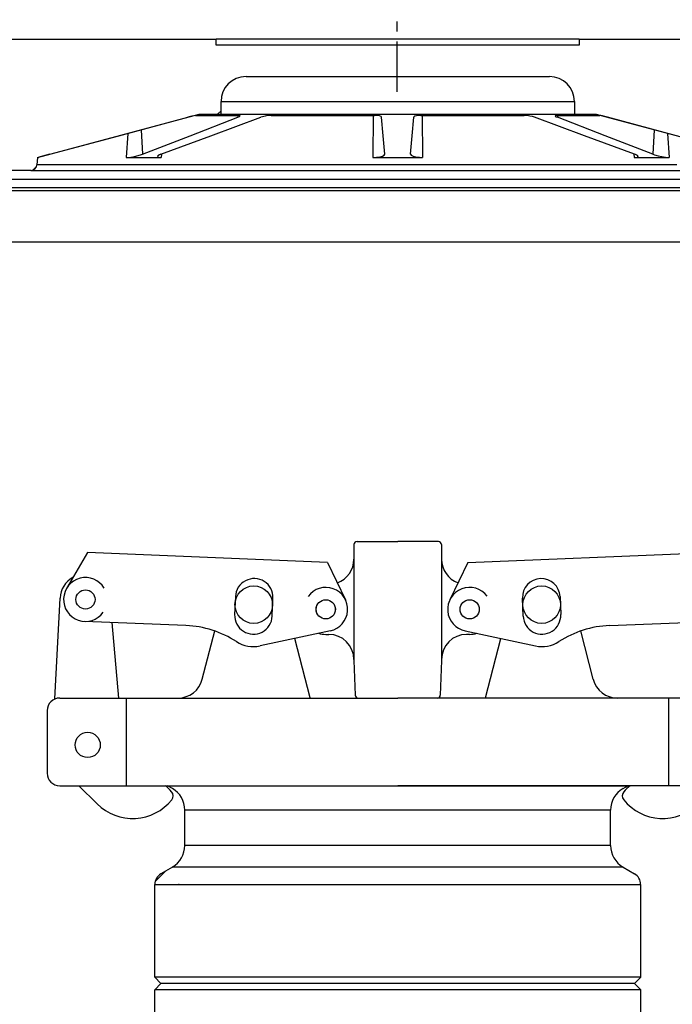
# Model space of a CAD drawing. Extents: x -169 to 7270, y -140 to 2984.
# Tile 371 of 656: x 1756.6 to 1763.11, y 976.41 to 986.23. Entities that reach past the tile are written whole.
import ezdxf

# ---------------------------------------------------------------- set-up
doc = ezdxf.new("R2010")
doc.units = 0
doc.header["$MEASUREMENT"] = 0
doc.header["$PDSIZE"] = 1
doc.linetypes.add('CENTER1', pattern=[0.6625, 0.5, -0.075, 0.0125, -0.075])
doc.layers.get('DEFPOINTS').update_dxf_attribs({"linetype": 'CONTINUOUS'})
for name, color, linetype in [('CENTERLINE', 3, 'CENTER1'), ('DIM', 3, 'CONTINUOUS'), ('FILL-CAP', 1, 'CONTINUOUS'), ('SPILL-BUCKET', 1, 'CONTINUOUS'), ('SWIVEL-ADAPTOR', 1, 'CONTINUOUS')]:
    doc.layers.add(name, color=color, linetype=linetype)
doc.layers.add('FREEZE-LINES', color=8, linetype='CONTINUOUS', plot=False)
doc.styles.add('SIMPLEX', font='simplex')
doc.dimstyles.new('DIM64', dxfattribs={"dimscale": 64, "dimtxt": 0.09375, "dimasz": 0.09375, "dimexe": 0.0625, "dimexo": 0.0625, "dimgap": 0.046875, "dimtad": 1, "dimdec": 4, "dimzin": 3, "dimdsep": 46, "dimlunit": 4, "dimtxsty": 'SIMPLEX', "dimcen": 0, "dimclrd": 256, "dimclre": 256, "dimclrt": 256, "dimadec": 0, "dimazin": 0, "dimtfac": 1, "dimtdec": 4, "dimtmove": 0, "dimatfit": 3, "dimfxl": 1, "dimfrac": 2, "dimtolj": 1, "dimtzin": 0, "dimarcsym": 0})

# ---------------------------------------------------------------- blocks, each defined once
blk = doc.blocks.new('*D113')
at = {"layer": 'DEFPOINTS', "color": 0, "transparency": 16777216}
for p in [(1368.5472, 978.296), (2031.7725, 978.0147), (1368.5472, 700.5233)]:
    blk.add_point(p, dxfattribs=at)
at = {"layer": 'DIM', "lineweight": -2, "transparency": 16777216}
for p, q in [((1368.5472, 974.296), (1368.5472, 696.5233)), ((2031.7725, 974.0147), (2031.7725, 696.5233)), ((2025.7725, 700.5233), (1374.5472, 700.5233))]:
    blk.add_line(p, q, dxfattribs=at)
at = {"layer": 'DIM', "transparency": 16777216}
for points in [[(1374.5472, 701.5233), (1374.5472, 699.5233), (1368.5472, 700.5233)], [(2025.7725, 701.5233), (2025.7725, 699.5233), (2031.7725, 700.5233)]]:
    blk.add_solid(points, dxfattribs=at)
at = {"layer": 'DIM', "transparency": 16777216, "insert": (1700.1599, 708.0947), "char_height": 6, "attachment_point": 5, "style": 'SIMPLEX'}
blk.add_mtext('\\A1;55\'-3 1/4" (F.V. TANK SLAB)', dxfattribs=at)

msp = doc.modelspace()

# ---------------------------------------------------------------- linework, layer by layer
at = {"layer": 'CENTERLINE'}
msp.add_line((1760.36557, 985.51471), (1760.36557, 1029.15474), dxfattribs=at)
at = {"layer": 'FILL-CAP', "linetype": 'Continuous'}
for p, q in [((1759.9345, 980.99503), (1759.9345, 980.84928)), ((1759.96575, 981.02628), (1760.372, 981.02628)), ((1760.77825, 981.02628), (1760.372, 981.02628)), ((1760.8095, 980.99503), (1760.8095, 980.84928)), ((1757.27342, 980.91615), (1757.06508, 980.55772)), ((1759.67265, 980.81767), (1757.27342, 980.91615)), ((1761.07135, 980.81767), (1763.47058, 980.91615)), ((1759.67265, 980.81767), (1759.85092, 980.44338)), ((1759.9345, 980.84928), (1759.9345, 979.84928)), ((1760.8095, 980.84928), (1760.8095, 979.83878)), ((1761.07135, 980.81767), (1760.89308, 980.44338)), ((1756.94928, 979.45431), (1757.00029, 980.46119)), ((1758.75138, 980.47642), (1758.744, 980.29657)), ((1759.11869, 980.28119), (1759.12607, 980.46104)), ((1761.62532, 980.28119), (1761.61794, 980.46104)), ((1761.99262, 980.47642), (1762, 980.29657)), ((1758.25785, 980.18766), (1757.24523, 980.22923)), ((1757.58695, 979.46378), (1757.52107, 980.2179)), ((1762.48616, 980.18766), (1763.49878, 980.22923)), ((1758.42054, 979.65154), (1758.54438, 980.13334)), ((1759.69958, 980.13549), (1758.99716, 979.9839)), ((1761.04443, 980.13549), (1761.74684, 979.9839)), ((1762.32347, 979.65154), (1762.19962, 980.13334)), ((1759.49654, 979.46454), (1759.34381, 980.05871)), ((1759.6535, 980.09928), (1759.6845, 980.09928)), ((1761.0905, 980.09928), (1761.0595, 980.09928)), ((1761.24747, 979.46454), (1761.4002, 980.05871)), ((1759.9345, 979.84928), (1759.9345, 979.83878)), ((1759.9345, 979.83878), (1759.94655, 979.49394)), ((1760.8095, 979.83878), (1760.79746, 979.49394)), ((1760.8095, 979.84928), (1760.8095, 979.83878)), ((1756.997, 979.46378), (1758.17841, 979.46378)), ((1757.6645, 978.58878), (1757.6645, 979.46378)), ((1758.17841, 979.46378), (1760.372, 979.46378)), ((1762.5656, 979.46378), (1760.372, 979.46378)), ((1763.747, 979.46378), (1762.5656, 979.46378)), ((1763.0795, 978.58878), (1763.0795, 979.46378)), ((1756.872, 979.33878), (1756.872, 978.71378)), ((1756.997, 978.58878), (1760.372, 978.58878)), ((1757.18917, 978.58878), (1757.37203, 978.40666)), ((1763.747, 978.58878), (1760.372, 978.58878))]:
    msp.add_line(p, q, dxfattribs=at)
at = {"layer": 'FILL-CAP', "color": 7, "linetype": 'Continuous'}
for centre, radius in [((1757.2542, 980.44779), 0.0955), ((1758.9345, 980.39578), 0.1875), ((1761.8095, 980.39578), 0.1875), ((1759.6535, 980.34928), 0.0955), ((1761.0905, 980.34928), 0.0955), ((1757.2765, 978.99578), 0.126)]:
    msp.add_circle(centre, radius, dxfattribs=at)
at = {"layer": 'FILL-CAP', "linetype": 'Continuous'}
msp.add_circle((1759.6535, 980.34928), 0.096, dxfattribs=at)
for centre, radius, start, end in [((1759.96575, 980.99503), 0.03125, 90, 180), ((1760.77825, 980.99503), 0.03125, 0, 90), ((1759.6845, 980.84928), 0.25, 289.892293, 0), ((1761.0595, 980.84928), 0.25, 180, 250.107707), ((1757.24997, 980.44854), 0.25, 119.01975, 177.100106), ((1757.25427, 980.44779), 0.2188, 31.207475, 324.090131), ((1759.6535, 980.34928), 0.2187, 281.860503, 144.076614), ((1761.08925, 980.34921), 0.2187, 36.599886, 258.815997), ((1758.21684, 979.1885), 1, 57.003012, 87.64961), ((1759.6535, 980.34928), 0.25, 253.199633, 269.999877), ((1761.0905, 980.34928), 0.25, 270.000123, 286.800367), ((1762.52717, 979.1885), 1, 92.35039, 122.996988), ((1758.93134, 980.28888), 0.312, 237.003012, 282.178318), ((1759.6845, 979.84928), 0.25, 0, 90), ((1761.0595, 979.84928), 0.25, 90, 180), ((1761.81266, 980.28888), 0.312, 257.821682, 302.996988), ((1758.17841, 979.71378), 0.25, 270, 345.58427), ((1762.5656, 979.71378), 0.25, 194.41573, 270), ((1756.997, 979.33878), 0.125, 90, 180), ((1759.97778, 979.49503), 0.03125, 182, 270), ((1760.76623, 979.49503), 0.03125, 270, 358), ((1756.997, 978.71378), 0.125, 180, 270), ((1757.73508, 978.20202), 0.5, 40.753152, 50.670514), ((1758.0665, 978.48762), 0.0625, 321.339848, 40.753152), ((1762.67751, 978.48762), 0.0625, 139.246848, 218.660152), ((1763.00893, 978.20202), 0.5, 129.329486, 139.246848), ((1757.72487, 978.76093), 0.5, 225.115836, 321.339848), ((1763.01914, 978.76093), 0.5, 218.660152, 314.884164)]:
    msp.add_arc(centre, radius, start, end, dxfattribs=at)
at = {"layer": 'FILL-CAP', "color": 1, "linetype": 'Continuous'}
for centre, start, end in [((1758.93873, 980.46873), 357.64961, 177.64961), ((1761.80528, 980.46873), 2.35039, 182.35039), ((1758.93134, 980.28888), 177.64961, 357.649627), ((1761.81266, 980.28888), 182.350373, 2.35039)]:
    msp.add_arc(centre, 0.1875, start, end, dxfattribs=at)
at = {"layer": 'FREEZE-LINES', "linetype": 'Continuous'}
msp.add_line((1931.90631, 984.01471), (1465.74807, 984.01471), dxfattribs=at)
at = {"layer": 'SPILL-BUCKET', "linetype": 'Continuous'}
for p, q in [((1754.3761, 986.04108), (1758.56074, 986.04108)), ((1758.56074, 985.97862), (1758.56074, 986.04108)), ((1758.56662, 986.04108), (1758.56074, 986.04108)), ((1758.5842, 986.04108), (1758.56662, 986.04108)), ((1758.61337, 986.04108), (1758.5842, 986.04108)), ((1758.65395, 986.04108), (1758.61337, 986.04108)), ((1758.70568, 986.04108), (1758.65395, 986.04108)), ((1758.76821, 986.04108), (1758.70568, 986.04108)), ((1758.84114, 986.04108), (1758.76821, 986.04108)), ((1758.924, 986.04108), (1758.84114, 986.04108)), ((1759.01625, 986.04108), (1758.924, 986.04108)), ((1759.1173, 986.04108), (1759.01625, 986.04108)), ((1759.22648, 986.04108), (1759.1173, 986.04108)), ((1759.34309, 986.04108), (1759.22648, 986.04108)), ((1759.46637, 986.04108), (1759.34309, 986.04108)), ((1759.59553, 986.04108), (1759.46637, 986.04108)), ((1759.72972, 986.04108), (1759.59553, 986.04108)), ((1759.86808, 986.04108), (1759.72972, 986.04108)), ((1760.00971, 986.04108), (1759.86808, 986.04108)), ((1760.15368, 986.04108), (1760.00971, 986.04108)), ((1760.29907, 986.04108), (1760.15368, 986.04108)), ((1760.44494, 986.04108), (1760.29907, 986.04108)), ((1760.59033, 986.04108), (1760.44494, 986.04108)), ((1760.7343, 986.04108), (1760.59033, 986.04108)), ((1760.87593, 986.04108), (1760.7343, 986.04108)), ((1761.01429, 986.04108), (1760.87593, 986.04108)), ((1761.14848, 986.04108), (1761.01429, 986.04108)), ((1761.27763, 986.04108), (1761.14848, 986.04108)), ((1761.40092, 986.04108), (1761.27763, 986.04108)), ((1761.51753, 986.04108), (1761.40092, 986.04108)), ((1761.62671, 986.04108), (1761.51753, 986.04108)), ((1761.72775, 986.04108), (1761.62671, 986.04108)), ((1761.82001, 986.04108), (1761.72775, 986.04108)), ((1761.90286, 986.04108), (1761.82001, 986.04108)), ((1761.9758, 986.04108), (1761.90286, 986.04108)), ((1762.03833, 986.04108), (1761.9758, 986.04108)), ((1762.09005, 986.04108), (1762.03833, 986.04108)), ((1762.13063, 986.04108), (1762.09005, 986.04108)), ((1762.15981, 986.04108), (1762.13063, 986.04108)), ((1762.17739, 986.04108), (1762.15981, 986.04108)), ((1762.18327, 986.04108), (1762.17739, 986.04108)), ((1762.18327, 986.04108), (1762.18327, 985.97862)), ((1762.18327, 986.04108), (1766.36791, 986.04108)), ((1762.18327, 985.97862), (1758.56074, 985.97862)), ((1758.85741, 985.66634), (1761.88659, 985.66634)), ((1758.60759, 985.41651), (1758.61361, 985.41651)), ((1758.60759, 985.29159), (1758.60759, 985.41651)), ((1758.61361, 985.41651), (1758.63165, 985.41651)), ((1758.63165, 985.41651), (1758.66158, 985.41651)), ((1758.66158, 985.41651), (1758.70319, 985.41651)), ((1758.70319, 985.41651), (1758.7562, 985.41651)), ((1758.7562, 985.41651), (1758.82024, 985.41651)), ((1758.82024, 985.41651), (1758.89489, 985.41651)), ((1758.89489, 985.41651), (1758.97963, 985.41651)), ((1758.97963, 985.41651), (1759.07388, 985.41651)), ((1759.07388, 985.41651), (1759.177, 985.41651)), ((1759.177, 985.41651), (1759.28828, 985.41651)), ((1759.28828, 985.41651), (1759.40696, 985.41651)), ((1759.40696, 985.41651), (1759.53223, 985.41651)), ((1759.53223, 985.41651), (1759.66325, 985.41651)), ((1759.66325, 985.41651), (1759.7991, 985.41651)), ((1759.7991, 985.41651), (1759.93887, 985.41651)), ((1759.93887, 985.41651), (1760.08159, 985.41651)), ((1760.08159, 985.41651), (1760.2263, 985.41651)), ((1760.2263, 985.41651), (1760.372, 985.41651)), ((1760.372, 985.41651), (1760.51771, 985.41651)), ((1760.51771, 985.41651), (1760.66242, 985.41651)), ((1760.66242, 985.41651), (1760.80514, 985.41651)), ((1760.80514, 985.41651), (1760.94491, 985.41651)), ((1760.94491, 985.41651), (1761.08076, 985.41651)), ((1761.08076, 985.41651), (1761.21178, 985.41651)), ((1761.21178, 985.41651), (1761.33705, 985.41651)), ((1761.33705, 985.41651), (1761.45573, 985.41651)), ((1761.45573, 985.41651), (1761.56701, 985.41651)), ((1761.56701, 985.41651), (1761.67013, 985.41651)), ((1761.67013, 985.41651), (1761.76438, 985.41651)), ((1761.76438, 985.41651), (1761.84912, 985.41651)), ((1761.84912, 985.41651), (1761.92376, 985.41651)), ((1761.92376, 985.41651), (1761.98781, 985.41651)), ((1761.98781, 985.41651), (1762.04082, 985.41651)), ((1762.04082, 985.41651), (1762.08243, 985.41651)), ((1762.08243, 985.41651), (1762.11236, 985.41651)), ((1762.11236, 985.41651), (1762.1304, 985.41651)), ((1762.1304, 985.41651), (1762.13642, 985.41651)), ((1762.13642, 985.41651), (1762.13642, 985.29159)), ((1758.60759, 985.32514), (1758.57404, 985.29159)), ((1756.77647, 984.85952), (1758.38899, 985.29159)), ((1757.58797, 985.07595), (1758.27774, 985.26012)), ((1758.29119, 985.26369), (1758.27774, 985.26012)), ((1758.31562, 985.27001), (1758.29119, 985.26369)), ((1758.30081, 985.07595), (1758.77716, 985.26012)), ((1758.33529, 985.27488), (1758.31562, 985.27001)), ((1758.34866, 985.27788), (1758.33529, 985.27488)), ((1758.35411, 985.27872), (1758.34866, 985.27788)), ((1758.35411, 985.27872), (1758.37887, 985.27872)), ((1758.37887, 985.27872), (1758.41628, 985.27872)), ((1758.38899, 985.29159), (1758.60759, 985.29159)), ((1758.41628, 985.27872), (1758.46608, 985.27872)), ((1758.46608, 985.27872), (1758.52797, 985.27872)), ((1758.50598, 985.07595), (1759.00512, 985.26012)), ((1758.52797, 985.27872), (1758.60154, 985.27872)), ((1758.60154, 985.27872), (1758.68635, 985.27872)), ((1758.60759, 985.29159), (1758.61361, 985.29159)), ((1758.61361, 985.29159), (1758.63165, 985.29159)), ((1758.63165, 985.29159), (1758.66158, 985.29159)), ((1758.66158, 985.29159), (1758.70319, 985.29159)), ((1758.68635, 985.27872), (1758.78183, 985.27872)), ((1758.70319, 985.29159), (1758.7562, 985.29159)), ((1758.7562, 985.29159), (1758.82024, 985.29159)), ((1758.77601, 985.27872), (1758.77716, 985.26012)), ((1758.77716, 985.26012), (1758.79085, 985.26633)), ((1758.78615, 985.27862), (1758.78183, 985.27872)), ((1758.79666, 985.27672), (1758.78615, 985.27862)), ((1758.79085, 985.26633), (1758.79848, 985.27246)), ((1758.79848, 985.27246), (1758.79666, 985.27672)), ((1758.82024, 985.29159), (1758.89489, 985.29159)), ((1758.89489, 985.29159), (1758.97963, 985.29159)), ((1758.97963, 985.29159), (1759.07388, 985.29159)), ((1759.02317, 985.2659), (1759.00512, 985.26012)), ((1759.04781, 985.2718), (1759.02317, 985.2659)), ((1759.07324, 985.27609), (1759.04781, 985.2718)), ((1759.09719, 985.27839), (1759.07324, 985.27609)), ((1759.07388, 985.29159), (1759.177, 985.29159)), ((1759.10843, 985.27872), (1759.09719, 985.27839)), ((1759.10843, 985.27872), (1759.23895, 985.27872)), ((1759.177, 985.29159), (1759.28828, 985.29159)), ((1759.23895, 985.27872), (1759.37665, 985.27872)), ((1759.28828, 985.29159), (1759.40696, 985.29159)), ((1759.37665, 985.27872), (1759.52066, 985.27872)), ((1759.40696, 985.29159), (1759.53223, 985.29159)), ((1759.52066, 985.27872), (1759.67007, 985.27872)), ((1759.53223, 985.29159), (1759.66325, 985.29159)), ((1759.66325, 985.29159), (1759.7991, 985.29159)), ((1759.67007, 985.27872), (1759.82392, 985.27872)), ((1759.7991, 985.29159), (1759.93887, 985.29159)), ((1759.82392, 985.27872), (1759.98125, 985.27872)), ((1759.93887, 985.29159), (1760.08159, 985.29159)), ((1759.98125, 985.27872), (1760.14106, 985.27872)), ((1760.08159, 985.29159), (1760.2263, 985.29159)), ((1760.12703, 985.27871), (1760.12451, 984.85952)), ((1760.1455, 985.27868), (1760.14106, 985.27872)), ((1760.17032, 985.27705), (1760.1455, 985.27868)), ((1760.19137, 985.27304), (1760.17032, 985.27705)), ((1760.20553, 985.26711), (1760.19137, 985.27304)), ((1760.21081, 985.26012), (1760.20553, 985.26711)), ((1760.22693, 985.07595), (1760.21081, 985.26012)), ((1760.2263, 985.29159), (1760.372, 985.29159)), ((1760.372, 985.29159), (1760.51771, 985.29159)), ((1760.51708, 985.07595), (1760.5332, 985.26012)), ((1760.51771, 985.29159), (1760.66242, 985.29159)), ((1760.53467, 985.26369), (1760.5332, 985.26012)), ((1760.54393, 985.27001), (1760.53467, 985.26369)), ((1760.56023, 985.27488), (1760.54393, 985.27001)), ((1760.58187, 985.27788), (1760.56023, 985.27488)), ((1760.60294, 985.27872), (1760.58187, 985.27788)), ((1760.60294, 985.27872), (1760.76275, 985.27872)), ((1760.61698, 985.27871), (1760.6195, 984.85952)), ((1760.66242, 985.29159), (1760.80514, 985.29159)), ((1760.76275, 985.27872), (1760.92009, 985.27872)), ((1760.80514, 985.29159), (1760.94491, 985.29159)), ((1760.92009, 985.27872), (1761.07394, 985.27872)), ((1760.94491, 985.29159), (1761.08076, 985.29159)), ((1761.07394, 985.27872), (1761.22335, 985.27872)), ((1761.08076, 985.29159), (1761.21178, 985.29159)), ((1761.21178, 985.29159), (1761.33705, 985.29159)), ((1761.22335, 985.27872), (1761.36736, 985.27872)), ((1761.33705, 985.29159), (1761.45573, 985.29159)), ((1761.36736, 985.27872), (1761.50506, 985.27872)), ((1761.45573, 985.29159), (1761.56701, 985.29159)), ((1761.50506, 985.27872), (1761.63557, 985.27872)), ((1761.56701, 985.29159), (1761.67013, 985.29159)), ((1761.64157, 985.27862), (1761.63557, 985.27872)), ((1761.6658, 985.27672), (1761.64157, 985.27862)), ((1761.69287, 985.27246), (1761.6658, 985.27672)), ((1761.67013, 985.29159), (1761.76438, 985.29159)), ((1761.71927, 985.26633), (1761.69287, 985.27246)), ((1761.73889, 985.26012), (1761.71927, 985.26633)), ((1762.23803, 985.07595), (1761.73889, 985.26012)), ((1761.76438, 985.29159), (1761.84912, 985.29159)), ((1761.84912, 985.29159), (1761.92376, 985.29159)), ((1761.92376, 985.29159), (1761.98781, 985.29159)), ((1761.9463, 985.27609), (1761.94595, 985.2718)), ((1761.94595, 985.2718), (1761.95395, 985.2659)), ((1761.95472, 985.27839), (1761.9463, 985.27609)), ((1761.95395, 985.2659), (1761.96685, 985.26012)), ((1761.96217, 985.27872), (1761.95472, 985.27839)), ((1761.96217, 985.27872), (1762.05766, 985.27872)), ((1761.968, 985.27872), (1761.96685, 985.26012)), ((1762.4432, 985.07595), (1761.96685, 985.26012)), ((1761.98781, 985.29159), (1762.04082, 985.29159)), ((1762.04082, 985.29159), (1762.08243, 985.29159)), ((1762.05766, 985.27872), (1762.14246, 985.27872)), ((1762.08243, 985.29159), (1762.11236, 985.29159)), ((1762.11236, 985.29159), (1762.1304, 985.29159)), ((1762.1304, 985.29159), (1762.13642, 985.29159)), ((1762.13642, 985.29159), (1762.35502, 985.29159)), ((1762.14246, 985.27872), (1762.21604, 985.27872)), ((1762.21604, 985.27872), (1762.27793, 985.27872)), ((1762.27793, 985.27872), (1762.32773, 985.27872)), ((1762.32773, 985.27872), (1762.36513, 985.27872)), ((1762.35502, 985.29159), (1763.96754, 984.85952)), ((1762.36513, 985.27872), (1762.3899, 985.27872)), ((1762.39054, 985.27868), (1762.3899, 985.27872)), ((1762.39929, 985.27705), (1762.39054, 985.27868)), ((1762.41629, 985.27304), (1762.39929, 985.27705)), ((1762.4397, 985.26711), (1762.41629, 985.27304)), ((1762.46627, 985.26012), (1762.4397, 985.26711)), ((1763.15604, 985.07595), (1762.46627, 985.26012)), ((1757.80946, 985.13509), (1757.82453, 984.89151)), ((1762.93455, 985.13509), (1762.91948, 984.89151)), ((1756.89827, 984.89151), (1757.58797, 985.07595)), ((1757.67644, 985.09958), (1757.6606, 984.85952)), ((1757.82453, 984.89151), (1758.30081, 985.07595)), ((1758.00688, 984.89151), (1758.50598, 985.07595)), ((1760.24306, 984.89151), (1760.22693, 985.07595)), ((1760.50095, 984.89151), (1760.51708, 985.07595)), ((1762.73713, 984.89151), (1762.23803, 985.07595)), ((1762.91948, 984.89151), (1762.4432, 985.07595)), ((1763.06757, 985.09958), (1763.0834, 984.85952)), ((1756.77647, 984.85952), (1756.77008, 984.78649)), ((1756.77647, 984.85952), (1756.77861, 984.85952)), ((1756.77861, 984.85952), (1756.785, 984.85952)), ((1756.78708, 984.8606), (1756.785, 984.85952)), ((1756.78503, 984.85981), (1756.785, 984.85952)), ((1756.80094, 984.86483), (1756.78708, 984.8606)), ((1756.82637, 984.872), (1756.80094, 984.86483)), ((1756.8603, 984.88129), (1756.82637, 984.872)), ((1756.89827, 984.89151), (1756.8603, 984.88129)), ((1757.6606, 984.85952), (1757.67675, 984.86009)), ((1757.6606, 984.85952), (1757.82958, 984.85952)), ((1757.67675, 984.86009), (1757.7085, 984.86342)), ((1757.7085, 984.86342), (1757.74402, 984.86941)), ((1757.74402, 984.86941), (1757.78012, 984.87761)), ((1757.78012, 984.87761), (1757.81301, 984.88734)), ((1757.81301, 984.88734), (1757.82453, 984.89151)), ((1757.82958, 984.85952), (1758.01062, 984.85952)), ((1757.97604, 984.87556), (1757.97307, 984.8674)), ((1757.97307, 984.8674), (1757.98325, 984.86192)), ((1757.99203, 984.88539), (1757.97604, 984.87556)), ((1757.98325, 984.86192), (1758.00455, 984.8596)), ((1758.00688, 984.89151), (1757.99203, 984.88539)), ((1758.00455, 984.8596), (1758.01062, 984.85952)), ((1758.01258, 984.89362), (1758.01062, 984.85952)), ((1760.12451, 984.85952), (1760.15986, 984.861)), ((1760.12451, 984.85952), (1760.372, 984.85952)), ((1760.15986, 984.861), (1760.19283, 984.86537)), ((1760.19283, 984.86537), (1760.21949, 984.87225)), ((1760.21949, 984.87225), (1760.23709, 984.88112)), ((1760.23709, 984.88112), (1760.24306, 984.89151)), ((1760.372, 984.85952), (1760.6195, 984.85952)), ((1760.50095, 984.89151), (1760.50671, 984.88129)), ((1760.50671, 984.88129), (1760.52523, 984.872)), ((1760.52523, 984.872), (1760.55413, 984.86483)), ((1760.55413, 984.86483), (1760.58919, 984.8606)), ((1760.58919, 984.8606), (1760.6195, 984.85952)), ((1762.73143, 984.89362), (1762.73339, 984.85952)), ((1762.73339, 984.85952), (1762.74856, 984.86009)), ((1762.73339, 984.85952), (1762.91443, 984.85952)), ((1762.74762, 984.88734), (1762.73713, 984.89151)), ((1762.76553, 984.87761), (1762.74762, 984.88734)), ((1762.74856, 984.86009), (1762.76555, 984.86342)), ((1762.77148, 984.86941), (1762.76553, 984.87761)), ((1762.76555, 984.86342), (1762.77148, 984.86941)), ((1762.91443, 984.85952), (1763.0834, 984.85952)), ((1762.91948, 984.89151), (1762.93691, 984.88539)), ((1762.93691, 984.88539), (1762.97207, 984.87556)), ((1762.97207, 984.87556), (1763.01063, 984.8674)), ((1763.01063, 984.8674), (1763.04731, 984.86192)), ((1763.04731, 984.86192), (1763.07771, 984.8596)), ((1763.07771, 984.8596), (1763.0834, 984.85952)), ((1756.70786, 984.72948), (1755.02195, 984.72948)), ((1756.70786, 984.72948), (1756.71384, 984.72948)), ((1756.71384, 984.72948), (1756.73175, 984.72948)), ((1756.73175, 984.72948), (1756.76153, 984.72948)), ((1756.76547, 984.76779), (1756.732, 984.73433)), ((1756.76153, 984.72948), (1756.80309, 984.72948)), ((1756.77596, 984.78649), (1756.77008, 984.78649)), ((1756.79356, 984.78649), (1756.77596, 984.78649)), ((1756.82284, 984.78649), (1756.79356, 984.78649)), ((1756.80309, 984.72948), (1756.85629, 984.72948)), ((1756.86369, 984.78649), (1756.82284, 984.78649)), ((1756.85629, 984.72948), (1756.92095, 984.72948)), ((1756.91598, 984.78649), (1756.86369, 984.78649)), ((1756.97955, 984.78649), (1756.91598, 984.78649)), ((1756.92095, 984.72948), (1756.99688, 984.72948)), ((1757.05419, 984.78649), (1756.97955, 984.78649)), ((1756.99688, 984.72948), (1757.08381, 984.72948)), ((1757.13965, 984.78649), (1757.05419, 984.78649)), ((1757.08381, 984.72948), (1757.18147, 984.72948)), ((1757.23565, 984.78649), (1757.13965, 984.78649)), ((1757.18147, 984.72948), (1757.28953, 984.72948)), ((1757.34187, 984.78649), (1757.23565, 984.78649)), ((1757.28953, 984.72948), (1757.40765, 984.72948)), ((1757.45799, 984.78649), (1757.34187, 984.78649)), ((1757.40765, 984.72948), (1757.53544, 984.72948)), ((1757.58361, 984.78649), (1757.45799, 984.78649)), ((1757.53544, 984.72948), (1757.67248, 984.72948)), ((1757.71832, 984.78649), (1757.58361, 984.78649)), ((1757.67248, 984.72948), (1757.81833, 984.72948)), ((1757.86169, 984.78649), (1757.71832, 984.78649)), ((1757.81833, 984.72948), (1757.9725, 984.72948)), ((1758.01325, 984.78649), (1757.86169, 984.78649)), ((1757.9725, 984.72948), (1758.1345, 984.72948)), ((1758.1725, 984.78649), (1758.01325, 984.78649)), ((1758.1345, 984.72948), (1758.30381, 984.72948)), ((1758.33892, 984.78649), (1758.1725, 984.78649)), ((1758.30381, 984.72948), (1758.47985, 984.72948)), ((1758.51198, 984.78649), (1758.33892, 984.78649)), ((1758.47985, 984.72948), (1758.66207, 984.72948)), ((1758.69111, 984.78649), (1758.51198, 984.78649)), ((1758.66207, 984.72948), (1758.84986, 984.72948)), ((1758.87571, 984.78649), (1758.69111, 984.78649)), ((1758.84986, 984.72948), (1759.04263, 984.72948)), ((1759.0652, 984.78649), (1758.87571, 984.78649)), ((1759.04263, 984.72948), (1759.23972, 984.72948)), ((1759.25895, 984.78649), (1759.0652, 984.78649)), ((1759.23972, 984.72948), (1759.44051, 984.72948)), ((1759.45633, 984.78649), (1759.25895, 984.78649)), ((1759.44051, 984.72948), (1759.64434, 984.72948)), ((1759.6567, 984.78649), (1759.45633, 984.78649)), ((1759.64434, 984.72948), (1759.85054, 984.72948)), ((1759.8594, 984.78649), (1759.6567, 984.78649)), ((1759.85054, 984.72948), (1760.05845, 984.72948)), ((1760.06377, 984.78649), (1759.8594, 984.78649)), ((1760.05845, 984.72948), (1760.26737, 984.72948)), ((1760.26915, 984.78649), (1760.06377, 984.78649)), ((1760.26737, 984.72948), (1760.47664, 984.72948)), ((1760.47486, 984.78649), (1760.26915, 984.78649)), ((1760.68024, 984.78649), (1760.47486, 984.78649)), ((1760.47664, 984.72948), (1760.68556, 984.72948)), ((1760.88461, 984.78649), (1760.68024, 984.78649)), ((1760.68556, 984.72948), (1760.89347, 984.72948)), ((1761.08731, 984.78649), (1760.88461, 984.78649)), ((1760.89347, 984.72948), (1761.09967, 984.72948)), ((1761.28768, 984.78649), (1761.08731, 984.78649)), ((1761.09967, 984.72948), (1761.3035, 984.72948)), ((1761.48506, 984.78649), (1761.28768, 984.78649)), ((1761.3035, 984.72948), (1761.50429, 984.72948)), ((1761.67881, 984.78649), (1761.48506, 984.78649)), ((1761.50429, 984.72948), (1761.70138, 984.72948)), ((1761.8683, 984.78649), (1761.67881, 984.78649)), ((1761.70138, 984.72948), (1761.89414, 984.72948)), ((1762.0529, 984.78649), (1761.8683, 984.78649)), ((1761.89414, 984.72948), (1762.08194, 984.72948)), ((1762.23203, 984.78649), (1762.0529, 984.78649)), ((1762.08194, 984.72948), (1762.26416, 984.72948)), ((1762.40508, 984.78649), (1762.23203, 984.78649)), ((1762.26416, 984.72948), (1762.4402, 984.72948)), ((1762.57151, 984.78649), (1762.40508, 984.78649)), ((1762.4402, 984.72948), (1762.6095, 984.72948)), ((1762.73076, 984.78649), (1762.57151, 984.78649)), ((1762.6095, 984.72948), (1762.77151, 984.72948)), ((1762.88232, 984.78649), (1762.73076, 984.78649)), ((1762.77151, 984.72948), (1762.92568, 984.72948)), ((1763.02569, 984.78649), (1762.88232, 984.78649)), ((1762.92568, 984.72948), (1763.07153, 984.72948)), ((1763.1604, 984.78649), (1763.02569, 984.78649)), ((1763.07153, 984.72948), (1763.20857, 984.72948))]:
    msp.add_line(p, q, dxfattribs=at)
at = {"layer": 'SPILL-BUCKET', "color": 7, "linetype": 'Continuous'}
for p, q in [((1755.67504, 984.64154), (1766.87325, 984.64154)), ((1755.67713, 984.55771), (1766.87764, 984.55771)), ((1767.03358, 984.52649), (1755.67744, 984.52649))]:
    msp.add_line(p, q, dxfattribs=at)
at = {"layer": 'SPILL-BUCKET', "linetype": 'Continuous'}
for centre, radius, start, end in [((1758.85741, 985.41651), 0.24983, 90, 180), ((1761.88659, 985.41651), 0.24983, 0, 90), ((1756.70786, 984.79193), 0.06246, 270, 355)]:
    msp.add_arc(centre, radius, start, end, dxfattribs=at)
at = {"layer": 'SWIVEL-ADAPTOR', "linetype": 'Continuous'}
for p, q in [((1758.122, 978.56135), (1758.0747, 978.58878)), ((1758.122, 978.56135), (1758.0747, 978.58878)), ((1758.122, 978.56135), (1758.0747, 978.58878)), ((1758.122, 978.56135), (1758.0747, 978.58878)), ((1758.0747, 978.58878), (1762.6693, 978.58878)), ((1762.622, 978.56135), (1762.6693, 978.58878)), ((1762.622, 978.56135), (1762.6693, 978.58878)), ((1762.622, 978.56135), (1762.6693, 978.58878)), ((1762.622, 978.56135), (1762.6693, 978.58878)), ((1758.247, 977.99297), (1758.247, 978.345)), ((1758.247, 977.99297), (1758.247, 978.345)), ((1762.497, 977.99297), (1762.497, 978.345)), ((1762.497, 977.99297), (1762.497, 978.345)), ((1758.122, 977.77609), (1758.00822, 977.71039)), ((1758.122, 977.77609), (1758.00822, 977.71039)), ((1762.622, 977.77609), (1762.73579, 977.71039)), ((1762.622, 977.77609), (1762.73579, 977.71039)), ((1757.94946, 977.6324), (1758.05363, 977.7371)), ((1757.94572, 976.67727), (1757.94572, 977.60248)), ((1757.94572, 976.67727), (1757.94572, 977.60248)), ((1758.1845, 977.60783), (1758.18931, 977.60783)), ((1758.1845, 977.60783), (1758.18931, 977.60783)), ((1762.79829, 976.67727), (1762.79829, 977.60248)), ((1762.79829, 976.67727), (1762.79829, 977.60248)), ((1757.94572, 976.67727), (1758.00822, 976.61477)), ((1762.79829, 976.67727), (1762.73579, 976.61477)), ((1758.00822, 976.61477), (1757.94572, 976.55227)), ((1762.73579, 976.61477), (1762.79829, 976.55227)), ((1757.94572, 975.62706), (1757.94572, 976.55227)), ((1757.94572, 975.62706), (1757.94572, 976.55227)), ((1762.79829, 975.62706), (1762.79829, 976.55227)), ((1762.79829, 975.62706), (1762.79829, 976.55227))]:
    msp.add_line(p, q, dxfattribs=at)
at = {"layer": 'SWIVEL-ADAPTOR', "color": 7}
for p, q in [((1762.49647, 978.345), (1758.24647, 978.345)), ((1762.49647, 977.99297), (1758.24593, 977.99297)), ((1762.62207, 977.77674), (1758.12087, 977.77674)), ((1757.94519, 977.60248), (1762.79775, 977.60248)), ((1762.79829, 976.67727), (1757.94572, 976.67727)), ((1762.79829, 976.55227), (1757.94572, 976.55227))]:
    msp.add_line(p, q, dxfattribs=at)
at = {"layer": 'SWIVEL-ADAPTOR'}
msp.add_line((1762.73579, 976.61477), (1758.00822, 976.61477), dxfattribs=at)
at = {"layer": 'SWIVEL-ADAPTOR', "linetype": 'Continuous'}
for centre, radius, start, end in [((1757.997, 978.345), 0.24947, 0, 59.981633), ((1757.997, 978.345), 0.24947, 0, 59.981633), ((1762.747, 978.345), 0.24947, 120.018367, 180), ((1762.747, 978.345), 0.24947, 120.018367, 180), ((1757.997, 977.99297), 0.24947, 299.91219, 0), ((1757.997, 977.99297), 0.24947, 299.91219, 0), ((1762.747, 977.99297), 0.24947, 180, 240.08781), ((1762.747, 977.99297), 0.24947, 180, 240.08781), ((1758.07072, 977.60248), 0.12447, 120.079762, 180), ((1758.07072, 977.60248), 0.12447, 120.079762, 180), ((1762.67329, 977.60248), 0.12447, 0, 59.920238), ((1762.67329, 977.60248), 0.12447, 0, 59.920238)]:
    msp.add_arc(centre, radius, start, end, dxfattribs=at)

# ---------------------------------------------------------------- dimensions: what is measured, and where the dimension line sits
at = {"layer": 'DIM'}
dim = msp.add_linear_dim(base=(1368.54722, 700.52328), p1=(2031.77254, 978.01471), p2=(1368.54722, 978.29596), angle=180, text='<> (F.V. TANK SLAB)', dimstyle='DIM64', dxfattribs=at)
dim.commit()
dim.dimension.update_dxf_attribs({"geometry": '*D113', "text_midpoint": (1700.15988, 708.09471)})

doc.saveas('drawing.dxf')
